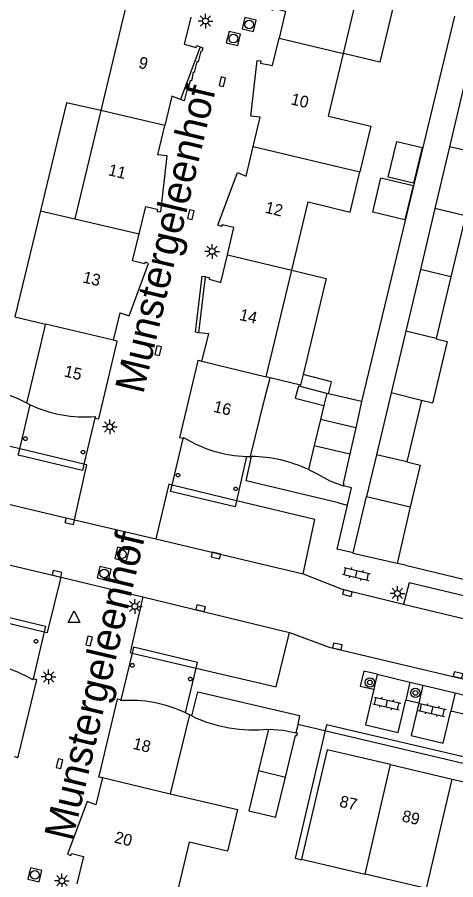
# Model space of a CAD drawing. Extents: x 124000 to 128010, y 398999 to 403000.
# Drawn here: x 127427.6 to 127465, y 399931.5 to 400005.1 of the extents above; entities that cross this region are included whole.
import ezdxf

# ---------------------------------------------------------------- set-up
doc = ezdxf.new("R2010")
doc.units = 0
for name, color, linetype in [('gg-afsc-erfafscheiding', 7, 'Continuous'), ('gg-afsc-muur', 7, 'Continuous'), ('gg-anno-huisnummerreeks BGT', 7, 'Continuous'), ('gg-anno-openbare ruimte label', 7, 'Continuous'), ('gg-bbg-bijgebouw', 7, 'Continuous'), ('gg-bbg-gedigitaliseerde bebouwing', 7, 'Continuous'), ('gg-bbg-gedigitaliseerde bijgebouw', 7, 'Continuous'), ('gg-bbg-hoofdgebouw', 7, 'Continuous'), ('gg-bbg-luifel en loopbrug', 7, 'Continuous'), ('gg-bbg-onder overbouw', 7, 'Continuous'), ('gg-bbg-pand overbouw', 7, 'Continuous'), ('gg-bbg-pilaar onder overbouw', 7, 'Continuous'), ('gg-bbg-tussenscheiding', 7, 'Continuous'), ('gg-knt-verharding', 7, 'Continuous'), ('gg-knt-verharding nz', 7, 'Continuous'), ('gt-symb-boom', 7, 'Continuous'), ('gt-symb-klinker verharding', 7, 'Continuous'), ('gt-symb-kolk', 7, 'Continuous'), ('gt-symb-lichtmast', 7, 'Continuous'), ('gt-symb-rioolschacht', 7, 'Continuous'), ('gt-symb-waterafsluiter', 7, 'Continuous')]:
    doc.layers.add(name, color=color, linetype=linetype)

# ---------------------------------------------------------------- blocks, each defined once
blk = doc.blocks.new('gt0-RS')
at = {"layer": 'gt-symb-rioolschacht'}
blk.add_lwpolyline([(-0.5, -0.5), (0.5, -0.5), (0.5, 0.5), (-0.5, 0.5)], close=True, dxfattribs=at)
blk.add_circle((0, 0), 0.375, dxfattribs=at)
blk = doc.blocks.new('gt0-KOLK')
at = {"layer": 'gt-symb-kolk'}
blk.add_lwpolyline([(0, 0), (0.375, 0), (0.375, 0.4), (-0.375, 0.4), (-0.375, 0), (0, 0)], dxfattribs=at)
blk = doc.blocks.new('gt0-LMAST')
at = {"layer": 'gt-symb-lichtmast'}
for p, q in [((-0.182, 0.173), (-0.447, 0.438)), ((-0.005, 0.246), (-0.005, 0.621)), ((0.172, 0.173), (0.437, 0.438)), ((-0.255, -0.004), (-0.63, -0.004)), ((-0.182, -0.181), (-0.447, -0.446)), ((-0.005, -0.254), (-0.005, -0.629)), ((0.437, -0.446), (0.172, -0.181)), ((0.245, -0.004), (0.62, -0.004))]:
    blk.add_line(p, q, dxfattribs=at)
blk.add_circle((-0.005, -0.004), 0.25, dxfattribs=at)
blk = doc.blocks.new('gt0-KL1')
at = {"layer": 'gt-symb-klinker verharding'}
for p, q in [((-1.15, 0.3), (1.15, 0.3)), ((-1, -0.3), (-1, 0.3)), ((-0.5, 0.3), (-0.5, 0.45)), ((0, -0.3), (0, 0.3)), ((0.5, 0.3), (0.5, 0.45)), ((1, -0.3), (1, 0.3)), ((-1.15, -0.3), (1.15, -0.3)), ((-0.5, -0.45), (-0.5, -0.3)), ((0.5, -0.45), (0.5, -0.3))]:
    blk.add_line(p, q, dxfattribs=at)
blk = doc.blocks.new('gt0-BOOM')
at = {"layer": 'gt-symb-boom'}
for radius in [0.4, 0.2]:
    blk.add_circle((0, 0), radius, dxfattribs=at)
blk = doc.blocks.new('gt0-WAFSL')
at = {"layer": 'gt-symb-waterafsluiter'}
for p, q in [((-0.5, -0.333), (0, 0.667)), ((0, 0.667), (0.5, -0.333)), ((0.5, -0.333), (-0.5, -0.333))]:
    blk.add_line(p, q, dxfattribs=at)

msp = doc.modelspace()

# ---------------------------------------------------------------- linework, layer by layer
at = {"layer": 'gg-afsc-erfafscheiding'}
for p, q in [((127464.884, 400005.171), (127463.641, 400000)), ((127463.641, 400000), (127456.972, 399972.277)), ((127460.703, 399958.309), (127459.991, 399958.471))]:
    msp.add_line(p, q, dxfattribs=at)
at = {"layer": 'gg-afsc-muur'}
for p, q in [((127447.498, 399967.59), (127447.576, 399967.589)), ((127460.703, 399958.309), (127471.03, 399955.853)), ((127442.479, 399945.448), (127442.271, 399945.553))]:
    msp.add_line(p, q, dxfattribs=at)
msp.add_lwpolyline([(127428.388, 399972.158), (127427.594, 399972.536), (127426.772, 399972.851)], dxfattribs=at)
for centre, radius, start, end in [((127447.446, 399955.871), 11.719, 64.84162, 89.36414), ((127447.742, 399956.478), 12.222, 244.49054, 276.06643)]:
    msp.add_arc(centre, radius, start, end, dxfattribs=at)
at = {"layer": 'gg-bbg-bijgebouw'}
for p, q in [((127454.007, 399972.981), (127453.756, 399971.945)), ((127454.146, 399972.948), (127454.007, 399972.981)), ((127456.972, 399972.277), (127454.146, 399972.948)), ((127453.756, 399971.945), (127453.467, 399970.757)), ((127456.972, 399972.277), (127456.468, 399970.038)), ((127453.467, 399970.757), (127452.929, 399968.541)), ((127456.468, 399970.038), (127455.967, 399967.813)), ((127452.929, 399968.541), (127452.428, 399966.478)), ((127449.034, 399944.325), (127448.175, 399940.787)), ((127448.175, 399940.787), (127447.344, 399937.366)), ((127449.66, 399936.865), (127450.473, 399940.236))]:
    msp.add_line(p, q, dxfattribs=at)
for points in [[(127455.967, 399967.813), (127455.401, 399965.302), (127455.463, 399965.272), (127455.41, 399965.077)], [(127452.428, 399966.478), (127453.184, 399966.113), (127454.264, 399965.523), (127455.41, 399965.077)], [(127449.034, 399944.325), (127450.279, 399944.25), (127451.366, 399944.008)], [(127450.473, 399940.236), (127451.33, 399943.792), (127451.43, 399943.775), (127451.496, 399943.979), (127451.366, 399944.008)]]:
    msp.add_lwpolyline(points, dxfattribs=at)
at = {"layer": 'gg-bbg-gedigitaliseerde bebouwing'}
for p, q in [((127455.432, 400001.988), (127457.645, 400011.248)), ((127436.935, 400006.378), (127434.713, 399997.121)), ((127454.152, 399996.629), (127455.432, 400001.988)), ((127434.713, 399997.121), (127432.493, 399987.874)), ((127451.014, 399983.499), (127452.404, 399989.315)), ((127429.562, 399988.554), (127432.493, 399987.874)), ((127448.839, 399974.395), (127451.014, 399983.499)), ((127429.568, 399977.017), (127429.954, 399978.714)), ((127429.954, 399978.714), (127429.992, 399978.88)), ((127428.388, 399972.158), (127429.568, 399977.017)), ((127448.678, 399972.449), (127449.16, 399974.318)), ((127449.16, 399974.318), (127448.839, 399974.395)), ((127447.498, 399967.59), (127448.678, 399972.449)), ((127442.271, 399945.553), (127440.631, 399938.801))]:
    msp.add_line(p, q, dxfattribs=at)
for points in [[(127454.152, 399996.629), (127457.75, 399995.77), (127456.821, 399991.879)], [(127452.404, 399989.315), (127456.003, 399988.455), (127456.821, 399991.879)], [(127429.562, 399988.554), (127427.389, 399979.505), (127429.992, 399978.88)], [(127440.631, 399938.801), (127446.366, 399937.457), (127445.536, 399933.913), (127442.263, 399934.68), (127440.91, 399929.085)]]:
    msp.add_lwpolyline(points, dxfattribs=at)
at = {"layer": 'gg-bbg-gedigitaliseerde bijgebouw'}
for p, q in [((127465.707, 399999.203), (127464.48, 399994.029)), ((127464.48, 399994.029), (127463.232, 399988.767)), ((127463.232, 399988.767), (127461.993, 399983.543)), ((127465.837, 399988.144), (127464.59, 399982.914)), ((127461.993, 399983.543), (127460.745, 399978.281)), ((127464.59, 399982.914), (127463.335, 399977.653)), ((127460.745, 399978.281), (127459.495, 399973.012)), ((127459.495, 399973.012), (127458.244, 399967.738)), ((127462.075, 399972.371), (127460.824, 399967.128)), ((127458.244, 399967.738), (127457.401, 399964.182)), ((127460.824, 399967.128), (127461.966, 399966.856)), ((127461.966, 399966.856), (127461.118, 399963.3)), ((127457.401, 399964.182), (127461.118, 399963.3))]:
    msp.add_line(p, q, dxfattribs=at)
for points in [[(127459.242, 399991.435), (127459.969, 399994.477), (127462.134, 399993.96), (127461.408, 399990.918), (127459.242, 399991.435)], [(127457.923, 399988.443), (127458.624, 399991.38), (127461.362, 399990.727), (127460.661, 399987.789), (127457.923, 399988.443)], [(127463.335, 399977.653), (127463.328, 399977.623), (127464.263, 399977.4), (127463.01, 399972.147), (127462.075, 399972.371)], [(127447.344, 399937.366), (127449.648, 399936.814), (127449.66, 399936.865)]]:
    msp.add_lwpolyline(points, dxfattribs=at)
at = {"layer": 'gg-bbg-hoofdgebouw'}
for p, q in [((127443.195, 400002.551), (127441.524, 399998.061)), ((127443.087, 399978.151), (127443.652, 399982.915)), ((127428.695, 399972.007), (127428.388, 399972.158)), ((127447.161, 399967.598), (127447.498, 399967.59)), ((127442.271, 399945.553), (127441.953, 399945.707)), ((127459.449, 399941.3), (127464.707, 399940.067)), ((127464.707, 399940.067), (127469.955, 399938.836)), ((127451.844, 399933.222), (127457.266, 399931.951)), ((127462.521, 399930.719), (127457.266, 399931.951))]:
    msp.add_line(p, q, dxfattribs=at)
for points in [[(127452.135, 400012.504), (127451.532, 400010.008), (127450.772, 400010.307), (127449.113, 400005.804), (127449.391, 400005.681), (127449.478, 400005.849), (127450.482, 400005.6), (127449.927, 400003.282)], [(127442.393, 400005.1), (127441.838, 400002.776), (127442.845, 400002.51), (127442.911, 400002.658), (127443.195, 400002.551)], [(127447.721, 399994.035), (127448.312, 399996.546), (127447.507, 399996.634), (127448.057, 400001.392), (127448.375, 400001.355), (127448.343, 400001.164), (127449.371, 400000.963), (127449.927, 400003.282)], [(127441.524, 399998.061), (127440.769, 399998.346), (127440.179, 399995.842)], [(127437.98, 399986.601), (127438.553, 399988.914), (127439.53, 399988.714), (127439.52, 399988.514), (127439.838, 399988.477), (127440.39, 399993.246), (127439.589, 399993.337), (127440.179, 399995.842)], [(127445.518, 399984.791), (127446.071, 399987.14), (127445.061, 399987.368), (127444.991, 399987.216), (127444.712, 399987.332), (127446.387, 399991.825), (127447.13, 399991.523), (127447.721, 399994.035)], [(127435.808, 399977.53), (127436.369, 399979.853), (127437.125, 399979.584), (127438.791, 399984.071), (127438.493, 399984.186), (127438.442, 399984.025), (127437.407, 399984.287), (127437.98, 399986.601)], [(127443.652, 399982.915), (127443.97, 399982.877), (127443.949, 399982.719), (127444.965, 399982.441), (127445.518, 399984.791)], [(127443.344, 399975.738), (127443.92, 399978.052), (127443.087, 399978.151)], [(127434.212, 399970.878), (127434.532, 399970.808), (127436.084, 399977.28)], [(127436.084, 399977.28), (127436.124, 399977.445), (127435.808, 399977.53)], [(127441.75, 399969.115), (127441.447, 399969.19), (127442.983, 399975.644)], [(127442.983, 399975.644), (127443.022, 399975.809), (127443.344, 399975.738)], [(127427.68, 399942.079), (127429.243, 399948.54), (127428.933, 399948.627)], [(127436.435, 399946.82), (127436.124, 399946.893), (127434.566, 399940.431)], [(127459.449, 399941.3), (127454.035, 399942.569), (127451.844, 399933.222)], [(127427.319, 399941.992), (127427.64, 399941.914), (127427.68, 399942.079)], [(127434.566, 399940.431), (127434.526, 399940.266), (127434.847, 399940.189)], [(127434.847, 399940.189), (127434.299, 399937.874), (127433.549, 399938.157), (127431.865, 399933.641), (127432.165, 399933.529), (127432.237, 399933.709), (127433.244, 399933.461), (127432.68, 399931.128)]]:
    msp.add_lwpolyline(points, dxfattribs=at)
at = {"layer": 'gg-bbg-luifel en loopbrug'}
for p, q in [((127451.755, 399973.694), (127449.16, 399974.318)), ((127451.969, 399974.584), (127451.755, 399973.694)), ((127451.723, 399973.57), (127451.755, 399973.694)), ((127454.007, 399972.981), (127451.723, 399973.57)), ((127456.258, 399959.367), (127457.401, 399964.182)), ((127461.118, 399963.3), (127459.991, 399958.471)), ((127456.247, 399959.322), (127456.258, 399959.367)), ((127459.991, 399958.471), (127456.247, 399959.322))]:
    msp.add_line(p, q, dxfattribs=at)
for points in [[(127457.645, 400011.248), (127460.744, 400010.507), (127458.531, 400001.247), (127455.432, 400001.988)], [(127434.713, 399997.121), (127431.78, 399997.789), (127429.562, 399988.554)], [(127451.014, 399983.499), (127453.943, 399982.795), (127451.969, 399974.584)], [(127454.146, 399972.948), (127454.406, 399973.956), (127451.969, 399974.584)], [(127451.723, 399973.57), (127451.58, 399973.606), (127451.314, 399972.574), (127453.756, 399971.945)], [(127475.901, 399937.442), (127476.375, 399939.463), (127453.984, 399944.706), (127451.295, 399933.305), (127451.834, 399933.179), (127451.844, 399933.222)]]:
    msp.add_lwpolyline(points, dxfattribs=at)
at = {"layer": 'gg-bbg-onder overbouw'}
for p, q in [((127434.24, 399970.995), (127434.212, 399970.878)), ((127441.774, 399969.212), (127441.75, 399969.115)), ((127428.903, 399948.521), (127428.933, 399948.627)), ((127436.412, 399946.757), (127436.435, 399946.82))]:
    msp.add_line(p, q, dxfattribs=at)
for centre, radius, start, end in [((127433.417, 399982.182), 11.217, 245.10513, 274.2088), ((127447.502, 399978.534), 10.941, 238.42981, 268.21268), ((127423.114, 399938.9), 11.228, 58.9646, 87.93395), ((127437.179, 399935.659), 11.124, 64.58593, 93.95383)]:
    msp.add_arc(centre, radius, start, end, dxfattribs=at)
at = {"layer": 'gg-bbg-pand overbouw'}
for p, q in [((127427.802, 399968.26), (127428.695, 399972.007)), ((127434.212, 399970.878), (127433.275, 399966.946)), ((127440.802, 399965.152), (127441.75, 399969.115)), ((127447.161, 399967.598), (127446.291, 399963.823)), ((127429.881, 399952.639), (127428.933, 399948.627)), ((127437.386, 399950.821), (127436.435, 399946.82)), ((127441.953, 399945.707), (127442.864, 399949.538))]:
    msp.add_line(p, q, dxfattribs=at)
for points in [[(127433.275, 399966.946), (127433.145, 399966.402), (127427.67, 399967.708), (127427.802, 399968.26)], [(127446.291, 399963.823), (127446.17, 399963.296), (127440.671, 399964.602), (127440.802, 399965.152)], [(127424.409, 399953.939), (127424.524, 399954.432), (127429.99, 399953.1), (127429.881, 399952.639)], [(127442.864, 399949.538), (127442.977, 399950.014), (127437.503, 399951.315), (127437.386, 399950.821)]]:
    msp.add_lwpolyline(points, dxfattribs=at)
at = {"layer": 'gg-bbg-pilaar onder overbouw'}
for points in [[(127428.235, 399969.257), (127428.333, 399969.257), (127428.412, 399969.2), (127428.442, 399969.107), (127428.412, 399969.014), (127428.333, 399968.957), (127428.235, 399968.957), (127428.156, 399969.014), (127428.126, 399969.107), (127428.156, 399969.2), (127428.235, 399969.257)], [(127433.158, 399968.111), (127433.256, 399968.111), (127433.335, 399968.054), (127433.365, 399967.961), (127433.335, 399967.868), (127433.256, 399967.811), (127433.158, 399967.811), (127433.079, 399967.868), (127433.049, 399967.961), (127433.079, 399968.054), (127433.158, 399968.111)], [(127441.243, 399966.147), (127441.341, 399966.147), (127441.42, 399966.09), (127441.45, 399965.997), (127441.42, 399965.904), (127441.341, 399965.847), (127441.243, 399965.847), (127441.164, 399965.904), (127441.134, 399965.997), (127441.164, 399966.09), (127441.243, 399966.147)], [(127446.167, 399964.977), (127446.265, 399964.977), (127446.344, 399964.92), (127446.374, 399964.827), (127446.344, 399964.734), (127446.265, 399964.677), (127446.167, 399964.677), (127446.088, 399964.734), (127446.058, 399964.827), (127446.088, 399964.92), (127446.167, 399964.977)], [(127429.136, 399951.976), (127429.234, 399951.976), (127429.313, 399951.919), (127429.343, 399951.826), (127429.313, 399951.733), (127429.234, 399951.676), (127429.136, 399951.676), (127429.057, 399951.733), (127429.027, 399951.826), (127429.057, 399951.919), (127429.136, 399951.976)], [(127437.368, 399949.925), (127437.466, 399949.925), (127437.545, 399949.868), (127437.575, 399949.775), (127437.545, 399949.682), (127437.466, 399949.625), (127437.368, 399949.625), (127437.289, 399949.682), (127437.259, 399949.775), (127437.289, 399949.868), (127437.368, 399949.925)], [(127442.301, 399948.76), (127442.399, 399948.76), (127442.478, 399948.703), (127442.508, 399948.61), (127442.478, 399948.517), (127442.399, 399948.46), (127442.301, 399948.46), (127442.222, 399948.517), (127442.192, 399948.61), (127442.222, 399948.703), (127442.301, 399948.76)]]:
    msp.add_lwpolyline(points, dxfattribs=at)
at = {"layer": 'gg-bbg-tussenscheiding'}
for p, q in [((127449.927, 400003.282), (127455.432, 400001.988)), ((127440.179, 399995.842), (127434.713, 399997.121)), ((127447.721, 399994.035), (127456.821, 399991.879)), ((127467.091, 399993.402), (127464.48, 399994.029)), ((127465.837, 399988.144), (127463.232, 399988.767)), ((127432.493, 399987.874), (127437.98, 399986.601)), ((127445.518, 399984.791), (127451.014, 399983.499)), ((127464.59, 399982.914), (127461.993, 399983.543)), ((127435.808, 399977.53), (127429.992, 399978.88)), ((127463.335, 399977.653), (127460.745, 399978.281)), ((127443.344, 399975.738), (127448.839, 399974.395)), ((127462.075, 399972.371), (127459.495, 399973.012)), ((127456.468, 399970.038), (127453.467, 399970.757)), ((127452.929, 399968.541), (127455.967, 399967.813)), ((127460.824, 399967.128), (127458.244, 399967.738)), ((127457.266, 399931.951), (127459.449, 399941.3)), ((127448.175, 399940.787), (127450.473, 399940.236)), ((127434.847, 399940.189), (127440.631, 399938.801)), ((127462.521, 399930.719), (127464.707, 399940.067))]:
    msp.add_line(p, q, dxfattribs=at)
at = {"layer": 'gg-knt-verharding'}
for p, q in [((127454.994, 399963.627), (127455.762, 399963.442)), ((127432.457, 399962.192), (127439.414, 399960.557)), ((127431.329, 399957.3), (127438.293, 399955.625)), ((127458.301, 399949.011), (127458.015, 399947.73)), ((127461.095, 399948.335), (127460.743, 399946.793)), ((127461.095, 399948.335), (127462.201, 399948.087)), ((127462.201, 399948.087), (127461.849, 399946.546)), ((127464.96, 399947.415), (127464.58, 399945.872)), ((127464.96, 399947.415), (127466.069, 399947.153)), ((127461.849, 399946.546), (127460.743, 399946.793)), ((127465.689, 399945.61), (127464.58, 399945.872)), ((127451.517, 399944.733), (127451.366, 399944.008)), ((127482.45, 399937.421), (127451.517, 399944.733))]:
    msp.add_line(p, q, dxfattribs=at)
for points in [[(127443.195, 400002.551), (127443.434, 400002.46), (127443.347, 400002.162), (127443.249, 400002.177), (127443.025, 400001.261), (127442.917, 400001.278), (127442.691, 400000.365), (127442.6, 400000.381), (127442.44, 399999.66), (127442.34, 399999.682), (127442.134, 399998.854), (127442.06, 399998.867), (127441.822, 399997.955), (127441.524, 399998.061)], [(127443.087, 399978.151), (127442.787, 399978.208), (127443.356, 399982.983), (127443.656, 399982.953), (127443.652, 399982.915)], [(127427.802, 399968.26), (127421.063, 399969.878), (127419.883, 399965.181)], [(127454.994, 399963.627), (127447.123, 399965.526), (127447.576, 399967.589)], [(127432.457, 399962.192), (127433.522, 399966.887), (127433.275, 399966.946)], [(127440.802, 399965.152), (127440.525, 399965.219), (127439.414, 399960.557)], [(127455.762, 399963.442), (127456.111, 399964.91), (127455.41, 399965.077)], [(127451.979, 399957.567), (127452.97, 399962.207), (127446.291, 399963.823)], [(127456.258, 399959.367), (127454.871, 399959.697), (127455.762, 399963.442)], [(127429.881, 399952.639), (127430.177, 399952.569), (127431.329, 399957.3)], [(127451.979, 399957.567), (127455.3, 399956.263), (127460.557, 399954.996)], [(127476.92, 399951.063), (127477.39, 399952.91), (127461.02, 399956.818), (127460.557, 399954.996)], [(127438.293, 399955.625), (127437.226, 399950.858), (127437.386, 399950.821)], [(127442.864, 399949.538), (127449.665, 399947.946), (127450.82, 399952.567)], [(127450.82, 399952.567), (127454.214, 399951.322), (127476.534, 399946.021)], [(127458.301, 399949.011), (127457.146, 399949.264), (127456.86, 399947.983), (127458.015, 399947.73)], [(127442.479, 399945.448), (127443.007, 399947.522), (127451.66, 399945.476), (127451.517, 399944.733)]]:
    msp.add_lwpolyline(points, dxfattribs=at)
at = {"layer": 'gg-knt-verharding nz'}
for p, q in [((127433.275, 399966.946), (127427.802, 399968.26)), ((127419.883, 399965.181), (127432.457, 399962.192)), ((127446.291, 399963.823), (127440.802, 399965.152)), ((127418.782, 399960.246), (127431.329, 399957.3)), ((127439.414, 399960.557), (127451.979, 399957.567)), ((127438.293, 399955.625), (127450.82, 399952.567)), ((127460.557, 399954.996), (127476.92, 399951.063)), ((127424.409, 399953.939), (127429.881, 399952.639)), ((127437.386, 399950.821), (127442.864, 399949.538)), ((127458.301, 399949.011), (127461.095, 399948.335)), ((127462.201, 399948.087), (127464.96, 399947.415))]:
    msp.add_line(p, q, dxfattribs=at)
for points in [[(127458.015, 399947.73), (127457.302, 399944.699), (127460.097, 399944.043), (127460.743, 399946.793)], [(127461.849, 399946.546), (127461.201, 399943.784), (127463.939, 399943.141), (127464.58, 399945.872)]]:
    msp.add_lwpolyline(points, dxfattribs=at)

# ---------------------------------------------------------------- block references
at = {"layer": 'gt-symb-boom'}
for p in [(127457.677, 399948.306), (127461.555, 399947.42)]:
    msp.add_blockref('gt0-BOOM', p, dxfattribs=at)
at = {"layer": 'gt-symb-klinker verharding'}
for p, rotation in [((127456.529, 399957.565), -13.299584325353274), ((127459.12, 399946.517), -12.882979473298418), ((127462.998, 399945.963), -12.882979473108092)]:
    msp.add_blockref('gt0-KL1', p, dxfattribs=dict(at, rotation=rotation))
at = {"layer": 'gt-symb-kolk'}
for p, rotation in [((127444.889, 399999.618), -103.35534096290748), ((127442.198, 399988.276), -103.48012621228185), ((127439.417, 399976.668), -103.48012621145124), ((127432.114, 399962.252), 166.58892815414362), ((127444.582, 399959.333), 166.70041567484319), ((127430.935, 399957.394), -13.243802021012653), ((127455.813, 399956.122), 164.62927456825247), ((127443.18, 399954.452), -13.48012621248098), ((127433.518, 399951.892), -103.48012621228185), ((127454.856, 399951.191), -11.534620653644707), ((127465.158, 399948.748), -13.355340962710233), ((127431.004, 399941.43), -103.48012621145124)]:
    msp.add_blockref('gt0-KOLK', p, dxfattribs=dict(at, rotation=rotation))
at = {"layer": 'gt-symb-lichtmast'}
for p in [(127443.652, 400004.758), (127444.218, 399985.102), (127435.479, 399970.127), (127460.028, 399955.908), (127437.619, 399954.804), (127430.269, 399948.782), (127431.402, 399931.39)]:
    msp.add_blockref('gt0-LMAST', p, dxfattribs=at)
at = {"layer": 'gt-symb-rioolschacht'}
for p, rotation in [((127447.375, 400004.464), 76.11658196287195), ((127446.03, 400003.258), 76.3527616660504), ((127436.516, 399959.25), 75.88039706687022), ((127435.002, 399957.61), -103.70288996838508), ((127429.093, 399931.891), 166.5889281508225)]:
    msp.add_blockref('gt0-RS', p, dxfattribs=dict(at, rotation=rotation))
at = {"layer": 'gt-symb-waterafsluiter'}
msp.add_blockref('gt0-WAFSL', (127432.436, 399953.747), dxfattribs=at)

# ---------------------------------------------------------------- texts
at = {"layer": 'gg-anno-huisnummerreeks BGT'}
for s, rotation, p in [('9', 346.6, (127437.874, 400000.773)), ('10', 346.6, (127450.87, 399997.656)), ('11', 346.6, (127435.289, 399991.61)), ('12', 346.6, (127448.666, 399988.412)), ('13', 346.5, (127433.105, 399982.459)), ('14', 346.5, (127446.476, 399979.259)), ('15', 346.5, (127431.519, 399974.439)), ('16', 346.6, (127444.261, 399971.416)), ('18', 346.4, (127437.389, 399942.656)), ('87', 346.8, (127455.016, 399937.717)), ('89', 346.8, (127460.348, 399936.467)), ('20', 346.5, (127435.81, 399934.656))]:
    msp.add_text(s, height=1, rotation=rotation, dxfattribs=at).set_placement(p)
at = {"layer": 'gg-anno-openbare ruimte label'}
for p in [(127438.328, 399972.856), (127432.288, 399934.692)]:
    msp.add_text('Munstergeleenhof', height=2.5, rotation=76.6, dxfattribs=at).set_placement(p)

doc.saveas('drawing.dxf')
